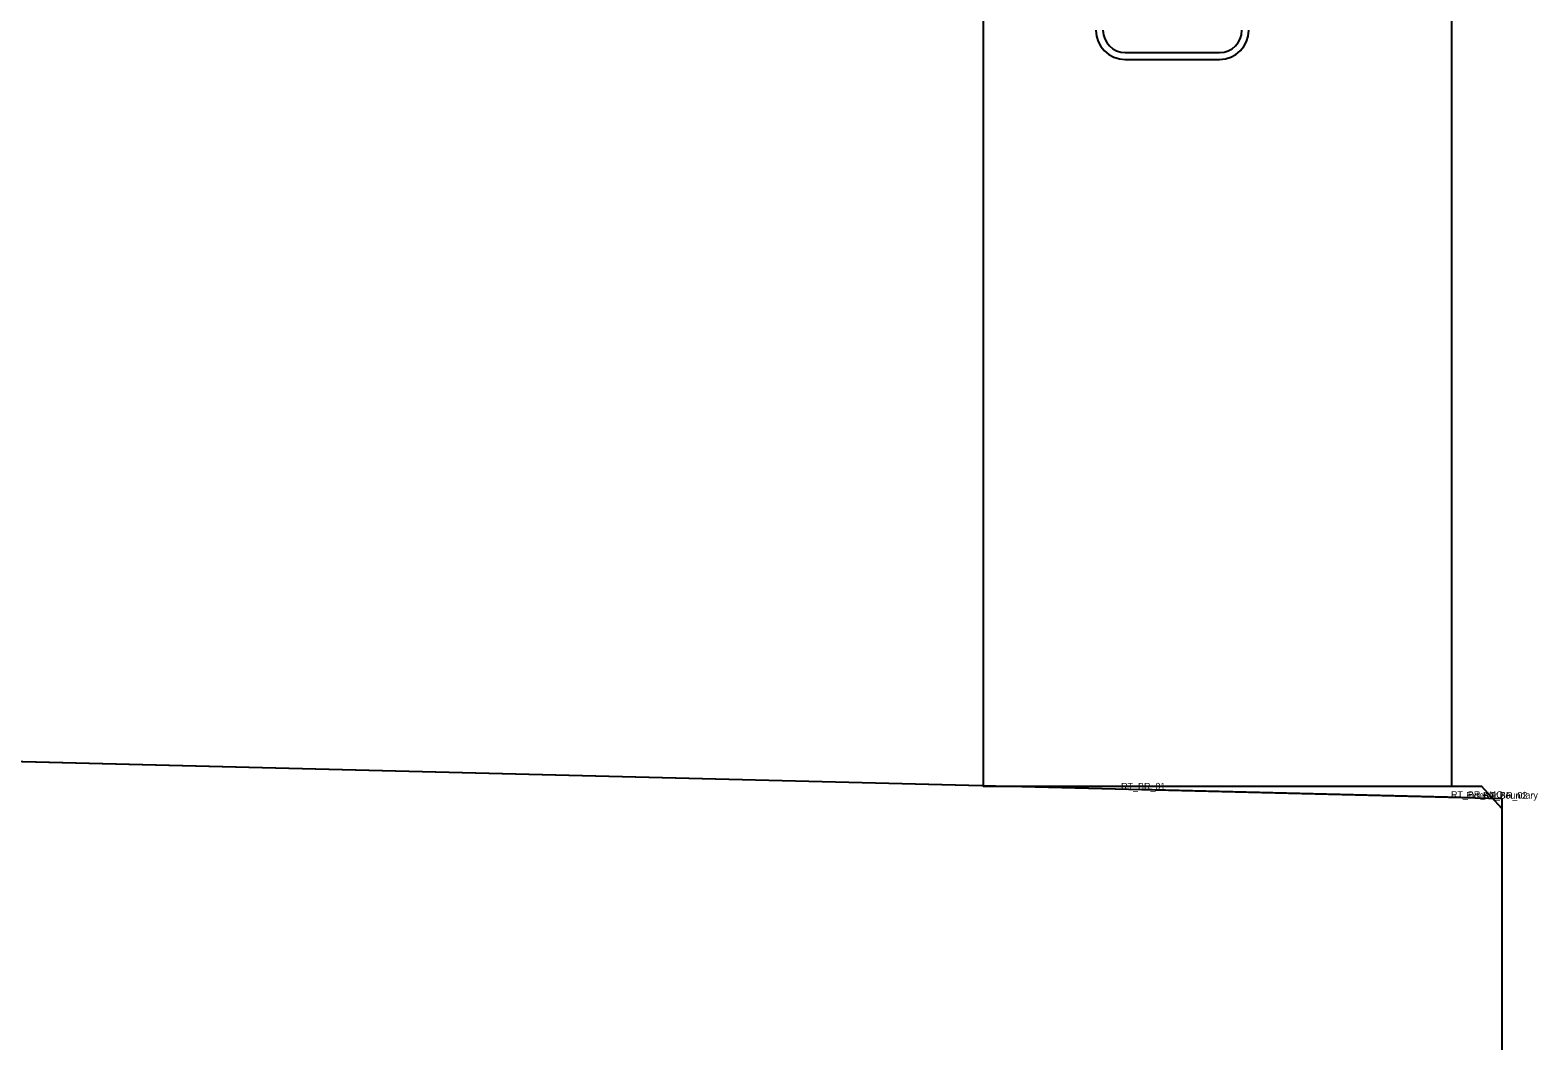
# Model space of a CAD drawing. Extents: x -26 to 4903, y -1010 to 9587.
# Drawn here: x 1170.69 to 1175.191, y 6533.821 to 6536.836 of the extents above; entities that cross this region are included whole.
import ezdxf

# ---------------------------------------------------------------- set-up
doc = ezdxf.new("R2010")
doc.units = 0
for name, color, linetype in [('Default', 7, 'Continuous'), ('Prop CMT Concrete Structures', 7, 'Continuous'), ('Typical Bridge Rail Two Bar CELL', 7, 'Continuous')]:
    doc.layers.add(name, color=color, linetype=linetype)

msp = doc.modelspace()

# ---------------------------------------------------------------- linework, layer by layer
at = {"layer": 'Default'}
for p, q in [((1173.5353, 6537.5114), (1173.5353, 6534.5803)), ((1174.9329, 6537.5114), (1174.9329, 6534.5803)), ((1173.9589, 6536.7697), (1174.2404, 6536.7697)), ((1173.9589, 6536.7488), (1174.2404, 6536.7488)), ((1173.5353, 6534.5803), (1174.9211, 6534.5803)), ((1174.9211, 6534.5803), (1175.0223, 6534.5803)), ((1175.0829, 6534.5138), (1175.0223, 6534.5803))]:
    msp.add_line(p, q, dxfattribs=at)
for points in [[(1150, 6535.1706), (1168, 6534.7206), (1175.0833, 6534.5436)], [(1175, 6534.5456), (1174, 6534.5706)], [(1175.0833, 6534.5436), (1175.0833, 6533.0436)]]:
    msp.add_lwpolyline(points, dxfattribs=at)
for centre, radius, start, end in [((1173.9591, 6536.8361), 0.0876, 180, 270), ((1173.9591, 6536.8362), 0.0667, 180, 270), ((1174.2404, 6536.8362), 0.0667, 270, 0), ((1174.2404, 6536.8361), 0.0876, 270, 0)]:
    msp.add_arc(centre, radius, start, end, dxfattribs=at)
at = {"layer": 'Prop CMT Concrete Structures'}
for p, q in [((1168, 6534.7206), (1175.0833, 6534.5436)), ((1175, 6534.5456), (1174, 6534.5706)), ((1175.0833, 6534.5436), (1175.0833, 6533.0436))]:
    msp.add_line(p, q, dxfattribs=at)
at = {"layer": 'Typical Bridge Rail Two Bar CELL'}
for p, q in [((1173.5353, 6537.5114), (1173.5353, 6534.5803)), ((1174.9329, 6537.5114), (1174.9329, 6534.5803)), ((1173.9589, 6536.7697), (1174.2404, 6536.7697)), ((1173.9589, 6536.7488), (1174.2404, 6536.7488)), ((1173.5353, 6534.5803), (1174.9211, 6534.5803)), ((1174.9211, 6534.5803), (1175.0223, 6534.5803)), ((1175.0829, 6534.5138), (1175.0223, 6534.5803))]:
    msp.add_line(p, q, dxfattribs=at)
for centre, radius, start, end in [((1173.9591, 6536.8361), 0.0876, 180, 270), ((1173.9591, 6536.8362), 0.0667, 180, 270), ((1174.2404, 6536.8362), 0.0667, 270, 0), ((1174.2404, 6536.8361), 0.0876, 270, 0)]:
    msp.add_arc(centre, radius, start, end, dxfattribs=at)

# ---------------------------------------------------------------- texts
at = {"layer": 'Default'}
for s, p in [('RT_BR_01', (1173.9465, 6534.5706)), ('RT_BR_V4O', (1174.9313, 6534.5456)), ('Exterior Boundary', (1174.9765, 6534.5436)), ('RT_BR_02', (1175.0269, 6534.5436))]:
    msp.add_text(s, height=0.02, dxfattribs=at).set_placement(p)

doc.saveas('drawing.dxf')
